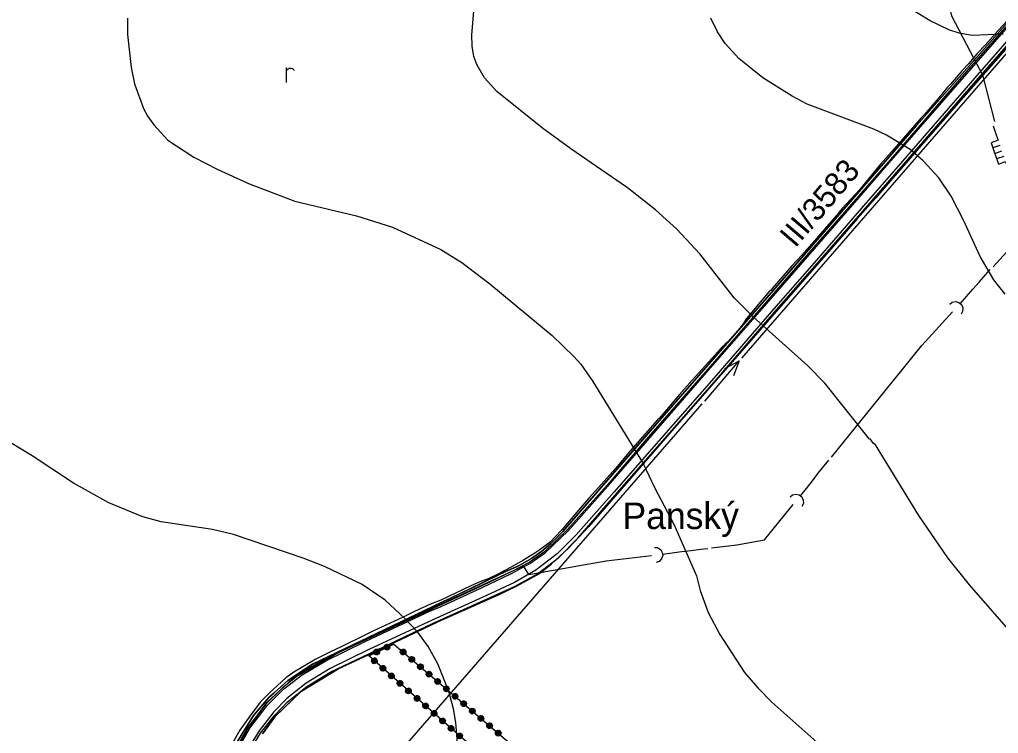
# Model space of a CAD drawing. Extents: x -645676 to -642474, y -1077513 to -1072613.
# Drawn here: x -644365 to -643720, y -1074156 to -1073685 of the extents above; entities that cross this region are included whole.
import ezdxf

# ---------------------------------------------------------------- set-up
doc = ezdxf.new("R2010")
doc.units = 0
for name, color, linetype in [('Kanalizace', 7, 'Continuous'), ('katastr_ln___zem____popis', 7, 'Continuous'), ('KULTURY_STAV', 7, 'Continuous'), ('KULTURY_ZNACKY', 7, 'Continuous'), ('OBVOD_PU', 7, 'Continuous'), ('P__kop___st_vaj_c_', 7, 'Continuous'), ('PLYNOVOD', 7, 'Continuous'), ('Popis_silnice_II__a_III__t__dy', 7, 'Continuous'), ('SDELOVACI', 7, 'Continuous'), ('Silnice_II__t__dy_a_III__t__dy', 7, 'Continuous'), ('VODOVOD', 7, 'Continuous'), ('VRSTEVNICE', 7, 'Continuous'), ('ZASTAV_PLOCHY', 7, 'Continuous')]:
    doc.layers.add(name, color=color, linetype=linetype)

# ---------------------------------------------------------------- blocks, each defined once
blk = doc.blocks.new('$479')
for points in [[(0, 0), (0, 1.27), (0, 2)], [(0, 1.6), (0.1, 1.73), (0.23, 1.84), (0.37, 1.89), (0.6, 1.9), (0.77, 1.87), (0.87, 1.8), (0.96, 1.7), (1, 1.6)]]:
    blk.add_lwpolyline(points)
blk = doc.blocks.new('6$4100')
blk.add_lwpolyline([(0.19, 0.72), (0.53, 0.53), (0.72, 0.19), (0.72, -0.2), (0.53, -0.54), (0.19, -0.73), (-0.2, -0.73), (-0.54, -0.54), (-0.73, -0.2), (-0.75, 0.12), (-0.54, 0.52), (-0.2, 0.71), (0.19, 0.71), (0.2, 0.67), (-0.2, 0.67), (-0.36, 0.59), (0.36, 0.59), (0.44, 0.51), (-0.44, 0.51), (-0.52, 0.43), (0.52, 0.43), (0.6, 0.35), (-0.6, 0.35), (-0.6, 0.27), (0.6, 0.27), (0.68, 0.19), (-0.59, 0.19), (-0.68, 0.19), (-0.68, 0.11), (0.59, 0.11), (0.68, 0.11), (0.68, 0.03), (-0.59, 0.03), (-0.68, 0.03), (-0.68, -0.05), (0.59, -0.05), (0.68, -0.05), (0.68, -0.13), (-0.59, -0.13), (-0.68, -0.13), (-0.68, -0.21), (0.59, -0.21), (0.68, -0.21), (0.6, -0.29), (-0.6, -0.29), (-0.6, -0.37), (0.6, -0.37), (0.52, -0.45), (-0.52, -0.45), (-0.44, -0.53), (0.44, -0.53), (0.36, -0.61), (-0.36, -0.61), (-0.2, -0.69), (0.2, -0.69)])
blk = doc.blocks.new('6$1520')
blk.add_line((-3.5, 0), (3.5, 0))
blk.add_lwpolyline([(1.5, 0.75), (3.5, 0), (1.5, -0.75)])
blk = doc.blocks.new('6$2320')
for points in [[(-3.48, 1), (-3.08, 0.92), (-2.68, 0.6), (-2.53, 0.22), (-2.52, -0.2), (-2.72, -0.62), (-3.08, -0.92), (-3.48, -1)], [(-2.53, 0), (-1.26, 0), (0.01, 0), (1.28, 0), (2.55, 0), (3.5, 0)]]:
    blk.add_lwpolyline(points)
blk = doc.blocks.new('6$3520')
for p, q in [((-0.76, 0), (-0.76, -1)), ((0, -1), (0, 0)), ((0.76, 0), (0.76, -1))]:
    blk.add_line(p, q)
blk.add_lwpolyline([(-3.5, 0), (-2.23, 0), (-1.48, 0), (-1.48, -1), (-0.21, -1), (1.06, -1), (1.5, -1), (1.5, 0), (2.77, 0), (3.5, 0)])

msp = doc.modelspace()

# ---------------------------------------------------------------- linework, layer by layer
at = {"layer": 'Kanalizace'}
for p, q in [((-643723.01, -1073847.87), (-643665.44, -1073784.24)), ((-643723.01, -1073847.87), (-643665.44, -1073784.24)), ((-643769.98, -1073899.78), (-643749.85, -1073877.53)), ((-643769.98, -1073899.78), (-643749.85, -1073877.53)), ((-643829.71, -1073973.53), (-643769.98, -1073899.78)), ((-643829.71, -1073973.53), (-643769.98, -1073899.78)), ((-643873.76, -1074027.93), (-643854.88, -1074004.62)), ((-643873.76, -1074027.93), (-643854.88, -1074004.62)), ((-643892.15, -1074031.27), (-643873.76, -1074027.93)), ((-643892.15, -1074031.27), (-643873.76, -1074027.93)), ((-643908.71, -1074033.31), (-643892.15, -1074031.27)), ((-643908.71, -1074033.31), (-643892.15, -1074031.27)), ((-643978.18, -1074041.85), (-643948.41, -1074038.19)), ((-643978.18, -1074041.85), (-643948.41, -1074038.19)), ((-644029.18, -1074050.91), (-644032.86, -1074045.12)), ((-644029.18, -1074050.91), (-643978.18, -1074041.85)), ((-644150.39, -1074099.83), (-644172.77, -1074112.68)), ((-644172.77, -1074112.68), (-644184.81, -1074119.51)), ((-644184.81, -1074119.51), (-644202.11, -1074135.18)), ((-644202.11, -1074135.18), (-644214.6, -1074152.45)), ((-644214.6, -1074152.45), (-644227.52, -1074177.41))]:
    msp.add_line(p, q, dxfattribs=at)
msp.add_lwpolyline([(-644303.19, -1074361.26), (-644292.87, -1074350), (-644278.39, -1074333.4), (-644279.1, -1074330.06), (-644274.72, -1074323.21), (-644256.42, -1074286.06), (-644241.54, -1074229.39), (-644234.31, -1074197.51), (-644227.52, -1074177.41), (-644214.6, -1074152.45), (-644202.11, -1074135.18), (-644184.81, -1074119.51), (-644172.77, -1074112.68), (-644150.39, -1074099.83), (-644095.07, -1074073.95), (-644032.86, -1074045.12)], dxfattribs=at)
at = {"layer": 'KULTURY_STAV'}
for points in [[(-644227.01, -1074170.18), (-644210.92, -1074143.77), (-644200.67, -1074132.03), (-644197.14, -1074128.81), (-644188.25, -1074120.7), (-644188.22, -1074120.67), (-644171.97, -1074109.99), (-644171.61, -1074109.82), (-644158.09, -1074103.34), (-644092.97, -1074072.14), (-644088.63, -1074070.06), (-644086.3, -1074068.94), (-644085.78, -1074068.69), (-644085.58, -1074068.6), (-644084.7, -1074068.17), (-644081.26, -1074066.53), (-644065.3, -1074058.88), (-644064.18, -1074058.34), (-644063.41, -1074057.97), (-644060.67, -1074056.66), (-644047.64, -1074050.41), (-644046.68, -1074049.95), (-644045.88, -1074049.57), (-644036.97, -1074045.55), (-644035.57, -1074044.92), (-644027.45, -1074040.2), (-644020.58, -1074035.31), (-644014.8, -1074030.26), (-644006.88, -1074022.46), (-643992.36, -1074005.79), (-643959.04, -1073967.55), (-643948.08, -1073954.98), (-643946.19, -1073952.81), (-643867.87, -1073863.19), (-643829.16, -1073818.67), (-643823.61, -1073812.28), (-643811.93, -1073798.85), (-643800.05, -1073785.18), (-643793.38, -1073777.52), (-643773.77, -1073754.96), (-643773.37, -1073754.51), (-643711.91, -1073684.93)], [(-643711.91, -1073684.93), (-643773.77, -1073754.96), (-643867.87, -1073863.19), (-643946.19, -1073952.81), (-644006.88, -1074022.46), (-644014.8, -1074030.26), (-644020.58, -1074035.31), (-644027.45, -1074040.2), (-644035.57, -1074044.92), (-644045.88, -1074049.57), (-644081.26, -1074066.53), (-644085.78, -1074068.69), (-644092.97, -1074072.14), (-644171.97, -1074109.99), (-644188.22, -1074120.67), (-644197.14, -1074128.81), (-644200.67, -1074132.03), (-644210.92, -1074143.77), (-644227.01, -1074170.18)], [(-643703.72, -1073691.87), (-643740.99, -1073734.31), (-643773.3, -1073771.24), (-643793.67, -1073794.53), (-643800.46, -1073802.28), (-643812.55, -1073816.1), (-643824.43, -1073829.68), (-643830.08, -1073836.14), (-643859.86, -1073870.19), (-643859.91, -1073870.24), (-643937.89, -1073959.25), (-643951.03, -1073974.47), (-643962.2, -1073987.41), (-643989.58, -1074019.11), (-643996.06, -1074026.07), (-644003.01, -1074033.53), (-644014.24, -1074043.86), (-644022.24, -1074050.13), (-644036.92, -1074058.23), (-644039.99, -1074059.73), (-644049.18, -1074064.23), (-644049.9, -1074064.55), (-644050.86, -1074064.98), (-644063.93, -1074070.77), (-644066.67, -1074071.99), (-644067.44, -1074072.33), (-644068.57, -1074072.83), (-644087.99, -1074081.44), (-644088.87, -1074081.83), (-644089.36, -1074082.05), (-644089.59, -1074082.16), (-644091.95, -1074083.28), (-644132.23, -1074102.47), (-644154.59, -1074112.77), (-644162.33, -1074117.52), (-644176.69, -1074126.34), (-644179.16, -1074127.85), (-644195.46, -1074143.37), (-644196.84, -1074144.68), (-644204.81, -1074155.89)], [(-644204.81, -1074155.89), (-644196.84, -1074144.68), (-644179.16, -1074127.85), (-644154.59, -1074112.77), (-644132.23, -1074102.47), (-644089.36, -1074082.05), (-644049.18, -1074064.23), (-644036.92, -1074058.23), (-644022.24, -1074050.13), (-644014.24, -1074043.86), (-644003.01, -1074033.53), (-643989.58, -1074019.11), (-643937.89, -1073959.25), (-643859.91, -1073870.24), (-643859.86, -1073870.19), (-643740.99, -1073734.31), (-643703.72, -1073691.87)]]:
    msp.add_lwpolyline(points, dxfattribs=at)
at = {"layer": 'OBVOD_PU'}
msp.add_lwpolyline([(-644227.01, -1074170.18), (-644210.92, -1074143.77), (-644200.67, -1074132.03), (-644197.14, -1074128.81), (-644188.22, -1074120.67), (-644171.97, -1074109.99), (-644092.97, -1074072.14), (-644085.78, -1074068.69), (-644081.26, -1074066.53), (-644045.88, -1074049.57), (-644035.57, -1074044.92), (-644027.45, -1074040.2), (-644020.58, -1074035.31), (-644014.8, -1074030.26), (-644006.88, -1074022.46), (-643946.19, -1073952.81), (-643867.87, -1073863.19), (-643773.77, -1073754.96), (-643711.91, -1073684.93)], dxfattribs=at)
at = {"layer": 'P__kop___st_vaj_c_'}
for points in [[(-643708.46, -1073682.59), (-643741.09, -1073719.4), (-643787.92, -1073773.76), (-643815, -1073804.8), (-643846.36, -1073840.53), (-643873.18, -1073871.53), (-643911.3, -1073915.47), (-643948.94, -1073958.52), (-643977.62, -1073991.82), (-644003.8, -1074021.23), (-644018.93, -1074035.96), (-644029.02, -1074042.84), (-644040.93, -1074049.1), (-644060.61, -1074058.51), (-644136.86, -1074093.81), (-644163.74, -1074106.71), (-644179.03, -1074115.55), (-644191.81, -1074125.62), (-644202.63, -1074136.26), (-644214.29, -1074151.23), (-644224.64, -1074169.56)], [(-644214.33, -1074169.1), (-644206.25, -1074155.48), (-644196.68, -1074143.6), (-644188.36, -1074134.77), (-644175.72, -1074124.73), (-644159.9, -1074114.93), (-644134.34, -1074102.85), (-644092.29, -1074082.97), (-644056.79, -1074066.78), (-644038.18, -1074058.56), (-644023.59, -1074050.44), (-644009.57, -1074039.55), (-643996.99, -1074026.86), (-643972.44, -1073998.75), (-643942.56, -1073964.53), (-643906.86, -1073923.69), (-643867.34, -1073878), (-643840.31, -1073847.16), (-643808.84, -1073810.88), (-643782.09, -1073780.47), (-643734.48, -1073725.5), (-643704.44, -1073691.39)]]:
    msp.add_lwpolyline(points, dxfattribs=at)
at = {"layer": 'PLYNOVOD'}
for p, q in [((-643730, -1073721.22), (-643729.61, -1073722.98)), ((-643729.61, -1073722.98), (-643722.2, -1073752.05))]:
    msp.add_line(p, q, dxfattribs=at)
msp.add_lwpolyline([(-643770.79, -1073601.17), (-643766.77, -1073616.71), (-643750.59, -1073682.42), (-643735.67, -1073710.53), (-643730, -1073721.22)], dxfattribs=at)
at = {"layer": 'SDELOVACI'}
msp.add_lwpolyline([(-643713.53, -1073685.47), (-643719.81, -1073692.1), (-643728.38, -1073701.59), (-643733.63, -1073707.27), (-643739.18, -1073714.05), (-643743.47, -1073718.46), (-643751.23, -1073727.51), (-643753.09, -1073729.38), (-643758.92, -1073736.46), (-643768.6, -1073747.74), (-643770.42, -1073749.58), (-643783.58, -1073764.71), (-643790.05, -1073772.1), (-643797.24, -1073780.27), (-643811.07, -1073797.02), (-643816.71, -1073803.07), (-643822.75, -1073809.53), (-643826.41, -1073814), (-643831.5, -1073819.8), (-643839.59, -1073829.11), (-643842.51, -1073832.76), (-643849.23, -1073840.09), (-643855.7, -1073847.13), (-643868.84, -1073862.15), (-643869.42, -1073863.24), (-643870.67, -1073864.19), (-643876.7, -1073871.18), (-643883.51, -1073879.24), (-643886.27, -1073882.93), (-643887.11, -1073884.24), (-643889.94, -1073888.03), (-643898, -1073897.35), (-643899.7, -1073898.82), (-643901.73, -1073900.62), (-643906.45, -1073905.86), (-643921.52, -1073922.69), (-643929.82, -1073932), (-643936.04, -1073939.39), (-643943.19, -1073947.82), (-643944.4, -1073948.85), (-643952.63, -1073958.07), (-643962.16, -1073968.95), (-643972.2, -1073980.83), (-643981.34, -1073991.18), (-643989.72, -1074000.54), (-643996.47, -1074008.46), (-644007.59, -1074021.38), (-644012.08, -1074026.21), (-644015.02, -1074029.17), (-644019.26, -1074032.5), (-644024.07, -1074035.91), (-644025.35, -1074036.67), (-644032.84, -1074041.35), (-644043.71, -1074047.49), (-644050.2, -1074050.84), (-644056.1, -1074053.63), (-644060.52, -1074055.15), (-644067.59, -1074058.28), (-644087.34, -1074067.79), (-644094.06, -1074070.39), (-644100.88, -1074073.44), (-644106.33, -1074076.08), (-644112.22, -1074078.98), (-644120.69, -1074082.86), (-644132.22, -1074088.28), (-644137.93, -1074091.06), (-644152.63, -1074098.38), (-644160.4, -1074101.94), (-644169.72, -1074106.75), (-644184.18, -1074115.22), (-644189.44, -1074119.01), (-644200.6, -1074129.03), (-644206.24, -1074134.77), (-644213.35, -1074144.14), (-644219.82, -1074153.48), (-644228.21, -1074168.32)], dxfattribs=at)
at = {"layer": 'Silnice_II__t__dy_a_III__t__dy'}
for p, q in [((-643740.33, -1073720.59), (-643708.14, -1073683.6)), ((-643704.98, -1073688.63), (-643735.15, -1073723.33)), ((-643787.32, -1073774.39), (-643740.33, -1073720.59)), ((-643735.15, -1073723.33), (-643782.84, -1073778.21)), ((-643814.14, -1073805.45), (-643787.32, -1073774.39)), ((-643782.84, -1073778.21), (-643809.81, -1073809.12)), ((-643845.41, -1073841.37), (-643814.14, -1073805.45)), ((-643809.81, -1073809.12), (-643841.02, -1073845.15)), ((-643872.54, -1073872.29), (-643845.41, -1073841.37)), ((-643841.02, -1073845.15), (-643867.96, -1073875.8)), ((-643910.78, -1073916.07), (-643872.54, -1073872.29)), ((-643867.96, -1073875.8), (-643907.3, -1073921.23)), ((-643948.24, -1073959.13), (-643910.78, -1073916.07)), ((-643907.3, -1073921.23), (-643943.42, -1073962.57)), ((-643977.08, -1073992.48), (-643948.24, -1073959.13)), ((-643943.42, -1073962.57), (-643973, -1073996.37)), ((-644003.17, -1074021.84), (-643977.08, -1073992.48)), ((-643973, -1073996.37), (-643997.98, -1074024.63)), ((-644018.44, -1074036.54), (-644003.17, -1074021.84)), ((-643997.98, -1074024.63), (-644010.32, -1074036.89)), ((-644028.55, -1074043.59), (-644018.44, -1074036.54)), ((-644010.32, -1074036.89), (-644024.73, -1074047.99)), ((-644040.68, -1074050.12), (-644028.55, -1074043.59)), ((-644060.12, -1074059.42), (-644040.68, -1074050.12)), ((-644024.73, -1074047.99), (-644038.66, -1074056.16)), ((-644087.09, -1074071.84), (-644060.12, -1074059.42)), ((-644038.66, -1074056.16), (-644057.25, -1074064.7)), ((-644057.25, -1074064.7), (-644092.95, -1074080.83)), ((-644094.57, -1074075.05), (-644087.09, -1074071.84)), ((-644136.69, -1074094.76), (-644094.57, -1074075.05)), ((-644092.95, -1074080.83), (-644134.68, -1074100.28)), ((-644163.2, -1074107.65), (-644136.69, -1074094.76)), ((-644134.68, -1074100.28), (-644160.38, -1074112.79)), ((-644178.64, -1074117), (-644163.2, -1074107.65)), ((-644190.98, -1074126.37), (-644178.64, -1074117)), ((-644160.38, -1074112.79), (-644176.15, -1074122.59)), ((-644176.15, -1074122.59), (-644188.91, -1074132.7)), ((-644201.76, -1074137.27), (-644190.98, -1074126.37)), ((-644213.22, -1074152.17), (-644201.76, -1074137.27)), ((-644188.91, -1074132.7), (-644197.44, -1074141.32)), ((-644197.44, -1074141.32), (-644207.06, -1074153.86)), ((-644223.34, -1074170.19), (-644213.22, -1074152.17)), ((-644207.06, -1074153.86), (-644215.16, -1074167.01))]:
    msp.add_line(p, q, dxfattribs=at)
at = {"layer": 'VODOVOD'}
for p, q in [((-643888.77, -1073908.06), (-643699.33, -1073690.02)), ((-644216.71, -1074285.5), (-643915.01, -1073938.26))]:
    msp.add_line(p, q, dxfattribs=at)
at = {"layer": 'VRSTEVNICE'}
for points in [[(-643709.8, -1074090.61), (-643738.71, -1074057.72), (-643752.95, -1074039.91), (-643772.03, -1074012), (-643800.66, -1073965.28), (-643802.08, -1073964.29), (-643803.94, -1073961.58), (-643804.65, -1073961.58), (-643834.13, -1073924.69), (-643845.52, -1073913.01), (-643881.13, -1073881.11), (-643893.8, -1073868.44), (-643916.45, -1073839.24), (-643931.69, -1073823), (-643945.64, -1073810.19), (-643964.16, -1073795.8), (-644001.62, -1073770.02), (-644020.13, -1073756.35), (-644050.32, -1073732.14), (-644058.59, -1073723.31), (-644063.57, -1073714.34), (-644065.42, -1073709.21), (-644066.56, -1073702.37), (-644066.85, -1073694.97), (-644065.56, -1073679.3)], [(-643716.35, -1073694.4), (-643736.86, -1073695.25), (-643745.4, -1073693.83), (-643752.24, -1073691.55), (-643764.49, -1073685.71), (-643776.45, -1073678.45)], [(-644294.01, -1073683.86), (-644293.86, -1073694.68), (-644291.59, -1073716.33), (-644289.31, -1073727.16), (-644283.33, -1073743.39), (-644280.48, -1073748.8), (-644276.63, -1073754.22), (-644267.37, -1073764.33), (-644250.14, -1073775.58), (-644234.76, -1073783.55), (-644214.25, -1073792.95), (-644183.49, -1073804.63), (-644143.02, -1073814.29), (-644119.11, -1073821.72), (-644087.21, -1073836.53), (-644073.54, -1073845.08), (-644054.88, -1073859.18), (-644013.86, -1073893.08), (-643999.48, -1073907.03), (-643995.06, -1073912.16), (-643987.09, -1073923.41), (-643953.76, -1073977.67), (-643946.36, -1073993.48), (-643933.68, -1074017.7), (-643918.73, -1074051.59), (-643916.31, -1074061.27), (-643910.89, -1074075.8), (-643903.35, -1074090.33), (-643886.97, -1074115.4), (-643878.28, -1074125.65)], [(-643777.73, -1073770.59), (-643793.4, -1073761.05), (-643801.8, -1073757.06), (-643845.67, -1073740.54), (-643855.63, -1073735.42), (-643875, -1073723.17), (-643890.67, -1073710.49), (-643899.79, -1073700.66), (-643904.91, -1073692.83), (-643909.18, -1073683.86)], [(-643715.06, -1073865.87), (-643722.47, -1073856.47), (-643731.59, -1073841.09), (-643742.55, -1073817.17), (-643750.67, -1073801.21), (-643758.79, -1073789.25), (-643769.18, -1073778), (-643777.73, -1073770.59)], [(-644089.35, -1074109.7), (-644095.61, -1074098.3), (-644102.45, -1074088.91), (-644111, -1074079.79), (-644124.1, -1074067.83), (-644139.2, -1074057.43), (-644164.12, -1074045.61), (-644178.08, -1074040.05), (-644223.94, -1074024.53), (-644237.89, -1074021.11), (-644271.79, -1074015.99), (-644283.75, -1074012.85), (-644306.26, -1074003.45), (-644329.61, -1073990.49), (-644356.82, -1073972.55), (-644385.01, -1073955.6)], [(-644076.39, -1074162.11), (-644077.38, -1074148.44), (-644078.95, -1074139.32), (-644081.94, -1074127.93), (-644089.35, -1074109.7)], [(-643878.28, -1074125.65), (-643868.88, -1074135.05), (-643819.46, -1074178.92), (-643798.67, -1074196.29), (-643784.71, -1074210.11), (-643757.36, -1074239.3), (-643732.44, -1074261.52), (-643712.22, -1074278.47), (-643707.8, -1074283.02), (-643701.25, -1074292.85), (-643697.97, -1074302.54), (-643696.55, -1074312.22), (-643696.41, -1074362.07), (-643693.99, -1074381.44), (-643689.43, -1074400.81), (-643682.74, -1074420.18), (-643671.63, -1074439.55), (-643658.38, -1074453.79)]]:
    msp.add_lwpolyline(points, dxfattribs=at)
at = {"layer": 'ZASTAV_PLOCHY'}
msp.add_lwpolyline([(-643778.52, -1074418.47), (-644134.86, -1074104.43), (-644118.32, -1074096.65), (-643766.19, -1074397.37), (-643778.52, -1074418.47)], dxfattribs=at)

# ---------------------------------------------------------------- block references
at = {"layer": 'Kanalizace', "yscale": 5}
for p, xscale, rotation in [((-643736.43, -1073862.7), 5, 48.695727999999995), ((-643736.43, -1073862.7), 5, 48.695727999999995), ((-643842.29, -1073989.08), 5.000000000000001, 51.889459), ((-643842.29, -1073989.08), 5.000000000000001, 51.889459), ((-643928.56, -1074035.75), 5, 7.135008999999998), ((-643928.56, -1074035.75), 5, 7.135008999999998)]:
    msp.add_blockref('6$2320', p, dxfattribs=dict(at, xscale=xscale, rotation=rotation))
at = {"layer": 'KULTURY_ZNACKY', "xscale": 5, "yscale": 5}
msp.add_blockref('$479', (-644189.04, -1073726.41), dxfattribs=at)
at = {"layer": 'PLYNOVOD', "xscale": 5, "yscale": 5, "rotation": -70.74596600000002}
msp.add_blockref('6$3520', (-643717.27, -1073771.43), dxfattribs=at)
at = {"layer": 'VODOVOD', "xscale": 5, "yscale": 5, "rotation": 49.86986000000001}
msp.add_blockref('6$1520', (-643901.89, -1073923.16), dxfattribs=at)
at = {"layer": 'ZASTAV_PLOCHY', "xscale": 2.5, "yscale": 2.5}
for p, rotation in [((-644129.63, -1074101.97), -151.23209200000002), ((-644122.84, -1074098.77), -151.23209200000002), ((-644112.19, -1074101.88), 141.936238), ((-644131.11, -1074107.73), -35.828464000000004), ((-644106.48, -1074106.75), 141.936238), ((-644125.49, -1074112.69), -35.828464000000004), ((-644100.78, -1074111.62), 141.936238), ((-644119.86, -1074117.65), -35.828464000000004), ((-644095.08, -1074116.49), 141.936238), ((-644089.37, -1074121.36), 141.936238), ((-644114.23, -1074122.61), -35.828464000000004), ((-644108.61, -1074127.57), -35.828464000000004), ((-644083.67, -1074126.24), 141.936238), ((-644102.98, -1074132.53), -35.828464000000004), ((-644077.97, -1074131.11), 141.936238), ((-644097.35, -1074137.49), -35.828464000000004), ((-644072.26, -1074135.98), 141.936238), ((-644091.73, -1074142.44), -35.828464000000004), ((-644066.56, -1074140.85), 141.936238), ((-644060.86, -1074145.72), 141.936238), ((-644086.1, -1074147.4), -35.828464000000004), ((-644080.47, -1074152.36), -35.828464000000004), ((-644055.15, -1074150.59), 141.936238), ((-644074.85, -1074157.32), -35.828464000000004), ((-644049.45, -1074155.46), 141.936238)]:
    msp.add_blockref('6$4100', p, dxfattribs=dict(at, rotation=rotation))

# ---------------------------------------------------------------- texts
at = {"layer": 'katastr_ln___zem____popis'}
msp.add_text('Panský', height=17.5, dxfattribs=at).set_placement((-643967.46, -1074020.83))
at = {"layer": 'Popis_silnice_II__a_III__t__dy'}
msp.add_text('III/3583', height=15, rotation=49.504, dxfattribs=at).set_placement((-643853.56, -1073835.92))

doc.saveas('drawing.dxf')
